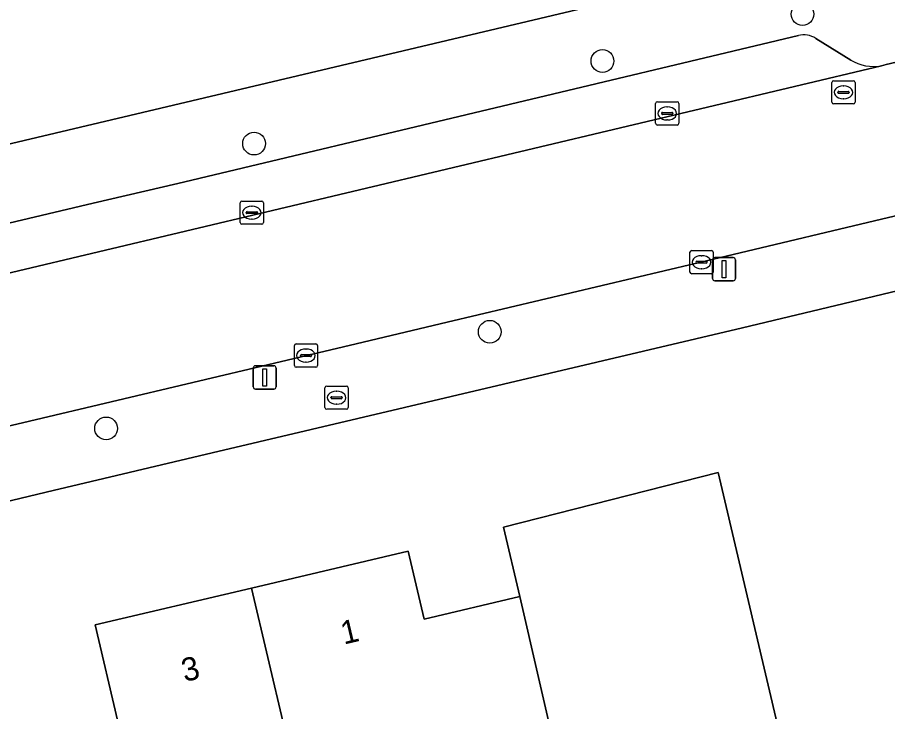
# Model space of a CAD drawing. Extents: x 157648 to 158502, y 379212 to 380938.
# Drawn here: x 158315.1 to 158352.56, y 380677.13 to 380707 of the extents above; entities that cross this region are included whole.
import ezdxf

# ---------------------------------------------------------------- set-up
doc = ezdxf.new("R2010")
doc.units = 0
for name, color, linetype in [('IMGEO_Boom', 7, 'Continuous'), ('IMGEO_Brandkraan', 7, 'Continuous'), ('IMGEO_Erf', 7, 'Continuous'), ('IMGEO_Hek', 7, 'Continuous'), ('IMGEO_Kolk', 7, 'Continuous'), ('IMGEO_Lichtmast', 7, 'Continuous'), ('IMGEO_Pand', 7, 'Continuous'), ('IMGEO_Pand_nummerreeks', 7, 'Continuous'), ('IMGEO_Parkeervlak_open', 7, 'Continuous'), ('IMGEO_Rijbaan_lokaal_open', 7, 'Continuous'), ('IMGEO_Rioolput', 7, 'Continuous'), ('IMGEO_Voetpad_open', 7, 'Continuous')]:
    doc.layers.add(name, color=color, linetype=linetype)

msp = doc.modelspace()

# ---------------------------------------------------------------- linework, layer by layer
at = {"layer": 'IMGEO_Boom'}
for centre in [(158348.899, 380707.141), (158340.285, 380705.126), (158325.285, 380701.573), (158335.432, 380693.475), (158318.915, 380689.317)]:
    msp.add_circle(centre, 0.489, dxfattribs=at)
at = {"layer": 'IMGEO_Brandkraan'}
for p, q in [((158328.339, 380690.212), (158328.339, 380691.064)), ((158328.414, 380691.138), (158329.266, 380691.138)), ((158329.34, 380691.064), (158329.34, 380690.212)), ((158328.598, 380690.632), (158328.598, 380690.644)), ((158328.641, 380690.681), (158329.039, 380690.681)), ((158328.827, 380690.918), (158328.852, 380690.918)), ((158329.082, 380690.644), (158329.082, 380690.632)), ((158329.036, 380690.595), (158328.638, 380690.595)), ((158328.85, 380690.358), (158328.825, 380690.358)), ((158329.266, 380690.138), (158328.414, 380690.138))]:
    msp.add_line(p, q, dxfattribs=at)
for points in [[(158328.339, 380690.212), (158328.339, 380691.064)], [(158328.414, 380691.138), (158329.266, 380691.138)], [(158329.34, 380691.064), (158329.34, 380690.212)], [(158329.266, 380690.138), (158328.414, 380690.138)]]:
    msp.add_lwpolyline(points, dxfattribs=at)
for centre, radius, start, end in [((158328.416, 380691.062), 0.0765, 91.552, 178.448), ((158328.416, 380691.062), 0.0765, 91.552, 178.448), ((158329.264, 380691.062), 0.0765, 1.552, 88.448), ((158329.264, 380691.062), 0.0765, 1.552, 88.448), ((158328.638, 380690.641), 0.0403, 85.8775, 175.7526), ((158329.043, 380690.643), 0.0386, 1.7309, 96.639), ((158328.635, 380690.631), 0.0366, 178.938, 274.7102), ((158329.039, 380690.638), 0.043, 264.8664, 352.4533), ((158328.416, 380690.214), 0.0765, 181.552, 268.448), ((158328.416, 380690.214), 0.0765, 181.552, 268.448), ((158329.264, 380690.214), 0.0765, 271.552, 358.448), ((158329.264, 380690.214), 0.0765, 271.552, 358.448)]:
    msp.add_arc(centre, radius, start, end, dxfattribs=at)
for centre, major_axis, ratio, start_param, end_param in [((158328.826, 380690.638), (-0.387, 0.002), 0.722429, 4.712389, 7.853982), ((158328.851, 380690.638), (-0.39, 0.002), 0.717154, 1.570796, 4.712389)]:
    msp.add_ellipse(centre, major_axis=major_axis, ratio=ratio, start_param=start_param, end_param=end_param, dxfattribs=at)
at = {"layer": 'IMGEO_Erf'}
for points in [[(158304.146, 380699.056), (158350.686, 380710.073)], [(158387.549, 380703.401), (158353.339, 380695.323), (158346.317, 380693.647), (158323.48, 380688.261), (158316.641, 380686.64), (158300.18, 380682.699)], [(158319.402, 380676.761), (158318.439, 380680.864), (158325.182, 380682.448), (158331.926, 380684.032), (158332.613, 380681.11), (158336.729, 380682.077), (158336.026, 380685.071), (158345.272, 380687.413), (158349.054, 380671.311)]]:
    msp.add_lwpolyline(points, dxfattribs=at)
at = {"layer": 'IMGEO_Hek'}
msp.add_lwpolyline([(158316.641, 380686.64), (158323.48, 380688.261)], dxfattribs=at)
at = {"layer": 'IMGEO_Kolk'}
for p, q in [((158342.576, 380702.445), (158342.576, 380703.297)), ((158342.651, 380703.371), (158343.503, 380703.371)), ((158343.064, 380703.151), (158343.089, 380703.151)), ((158343.577, 380703.297), (158343.577, 380702.445)), ((158342.835, 380702.865), (158342.835, 380702.877)), ((158343.273, 380702.828), (158342.875, 380702.828)), ((158342.878, 380702.914), (158343.276, 380702.914)), ((158343.319, 380702.877), (158343.319, 380702.865)), ((158343.503, 380702.371), (158342.651, 380702.371)), ((158343.087, 380702.591), (158343.062, 380702.591)), ((158324.688, 380698.174), (158324.688, 380699.026)), ((158324.763, 380699.1), (158325.615, 380699.1)), ((158325.689, 380699.026), (158325.689, 380698.174)), ((158324.947, 380698.594), (158324.947, 380698.606)), ((158325.385, 380698.557), (158324.987, 380698.557)), ((158324.99, 380698.643), (158325.388, 380698.643)), ((158325.176, 380698.88), (158325.201, 380698.88)), ((158325.431, 380698.606), (158325.431, 380698.594)), ((158325.199, 380698.32), (158325.174, 380698.32)), ((158325.615, 380698.1), (158324.763, 380698.1)), ((158344.054, 380696.043), (158344.054, 380696.895)), ((158344.129, 380696.969), (158344.981, 380696.969)), ((158344.542, 380696.749), (158344.567, 380696.749)), ((158345.055, 380696.895), (158345.055, 380696.043)), ((158344.313, 380696.463), (158344.313, 380696.475)), ((158344.751, 380696.426), (158344.353, 380696.426)), ((158344.356, 380696.512), (158344.754, 380696.512)), ((158344.797, 380696.475), (158344.797, 380696.463)), ((158344.981, 380695.969), (158344.129, 380695.969)), ((158344.565, 380696.189), (158344.54, 380696.189)), ((158327.095, 380692.951), (158327.947, 380692.951)), ((158327.02, 380692.025), (158327.02, 380692.877)), ((158327.508, 380692.731), (158327.533, 380692.731)), ((158328.021, 380692.877), (158328.021, 380692.025)), ((158327.279, 380692.445), (158327.279, 380692.457)), ((158327.717, 380692.408), (158327.319, 380692.408)), ((158327.322, 380692.494), (158327.72, 380692.494)), ((158327.531, 380692.171), (158327.506, 380692.171)), ((158327.763, 380692.457), (158327.763, 380692.445)), ((158327.947, 380691.951), (158327.095, 380691.951))]:
    msp.add_line(p, q, dxfattribs=at)
for points in [[(158342.576, 380702.445), (158342.576, 380703.297)], [(158342.651, 380703.371), (158343.503, 380703.371)], [(158343.577, 380703.297), (158343.577, 380702.445)], [(158343.503, 380702.371), (158342.651, 380702.371)], [(158324.688, 380698.174), (158324.688, 380699.026)], [(158324.763, 380699.1), (158325.615, 380699.1)], [(158325.689, 380699.026), (158325.689, 380698.174)], [(158325.615, 380698.1), (158324.763, 380698.1)], [(158344.054, 380696.043), (158344.054, 380696.895)], [(158344.129, 380696.969), (158344.981, 380696.969)], [(158345.055, 380696.895), (158345.055, 380696.043)], [(158344.981, 380695.969), (158344.129, 380695.969)], [(158327.095, 380692.951), (158327.947, 380692.951)], [(158327.02, 380692.025), (158327.02, 380692.877)], [(158328.021, 380692.877), (158328.021, 380692.025)], [(158327.947, 380691.951), (158327.095, 380691.951)]]:
    msp.add_lwpolyline(points, dxfattribs=at)
for centre, radius, start, end in [((158342.653, 380703.295), 0.0765, 91.552, 178.448), ((158342.653, 380703.295), 0.0765, 91.552, 178.448), ((158343.501, 380703.295), 0.0765, 1.552, 88.448), ((158343.501, 380703.295), 0.0765, 1.552, 88.448), ((158342.875, 380702.874), 0.0403, 85.8775, 175.7526), ((158342.872, 380702.864), 0.0366, 178.938, 274.7102), ((158343.276, 380702.871), 0.043, 264.8664, 352.4533), ((158343.28, 380702.876), 0.0386, 1.7309, 96.639), ((158342.653, 380702.447), 0.0765, 181.552, 268.448), ((158342.653, 380702.447), 0.0765, 181.552, 268.448), ((158343.501, 380702.447), 0.0765, 271.552, 358.448), ((158343.501, 380702.447), 0.0765, 271.552, 358.448), ((158324.765, 380699.024), 0.0765, 91.552, 178.448), ((158324.765, 380699.024), 0.0765, 91.552, 178.448), ((158325.613, 380699.024), 0.0765, 1.552, 88.448), ((158325.613, 380699.024), 0.0765, 1.552, 88.448), ((158324.987, 380698.603), 0.0403, 85.8775, 175.7526), ((158324.984, 380698.593), 0.0366, 178.938, 274.7102), ((158325.388, 380698.6), 0.043, 264.8664, 352.4533), ((158325.392, 380698.605), 0.0386, 1.7309, 96.639), ((158324.765, 380698.176), 0.0765, 181.552, 268.448), ((158324.765, 380698.176), 0.0765, 181.552, 268.448), ((158325.613, 380698.176), 0.0765, 271.552, 358.448), ((158325.613, 380698.176), 0.0765, 271.552, 358.448), ((158344.131, 380696.893), 0.0765, 91.552, 178.448), ((158344.131, 380696.893), 0.0765, 91.552, 178.448), ((158344.979, 380696.893), 0.0765, 1.552, 88.448), ((158344.979, 380696.893), 0.0765, 1.552, 88.448), ((158344.353, 380696.472), 0.0403, 85.8775, 175.7526), ((158344.35, 380696.462), 0.0366, 178.938, 274.7102), ((158344.754, 380696.469), 0.043, 264.8664, 352.4533), ((158344.758, 380696.474), 0.0386, 1.7309, 96.639), ((158344.131, 380696.045), 0.0765, 181.552, 268.448), ((158344.131, 380696.045), 0.0765, 181.552, 268.448), ((158344.979, 380696.045), 0.0765, 271.552, 358.448), ((158344.979, 380696.045), 0.0765, 271.552, 358.448), ((158327.097, 380692.875), 0.0765, 91.552, 178.448), ((158327.097, 380692.875), 0.0765, 91.552, 178.448), ((158327.945, 380692.875), 0.0765, 1.552, 88.448), ((158327.945, 380692.875), 0.0765, 1.552, 88.448), ((158327.319, 380692.454), 0.0403, 85.8775, 175.7526), ((158327.316, 380692.444), 0.0366, 178.938, 274.7102), ((158327.72, 380692.451), 0.043, 264.8664, 352.4533), ((158327.724, 380692.456), 0.0386, 1.7309, 96.639), ((158327.097, 380692.027), 0.0765, 181.552, 268.448), ((158327.097, 380692.027), 0.0765, 181.552, 268.448), ((158327.945, 380692.027), 0.0765, 271.552, 358.448), ((158327.945, 380692.027), 0.0765, 271.552, 358.448)]:
    msp.add_arc(centre, radius, start, end, dxfattribs=at)
for centre, major_axis, ratio, start_param, end_param in [((158343.063, 380702.871), (-0.387, 0.002), 0.722429, 4.712389, 7.853982), ((158343.088, 380702.871), (-0.39, 0.002), 0.717154, 1.570796, 4.712389), ((158325.175, 380698.6), (-0.387, 0.002), 0.722429, 4.712389, 7.853982), ((158325.2, 380698.6), (-0.39, 0.002), 0.717154, 1.570796, 4.712389), ((158344.541, 380696.469), (-0.387, 0.002), 0.722429, 4.712389, 7.853982), ((158344.566, 380696.469), (-0.39, 0.002), 0.717154, 1.570796, 4.712389), ((158327.507, 380692.451), (-0.387, 0.002), 0.722429, 4.712389, 7.853982), ((158327.532, 380692.451), (-0.39, 0.002), 0.717154, 1.570796, 4.712389)]:
    msp.add_ellipse(centre, major_axis=major_axis, ratio=ratio, start_param=start_param, end_param=end_param, dxfattribs=at)
at = {"layer": 'IMGEO_Lichtmast'}
for p, q in [((158345.123, 380696.666), (158345.913, 380696.666)), ((158345.913, 380696.666), (158345.123, 380696.666)), ((158345.023, 380695.766), (158345.023, 380696.566)), ((158345.023, 380696.566), (158345.023, 380695.766)), ((158346.013, 380696.566), (158346.013, 380695.766)), ((158346.013, 380695.766), (158346.013, 380696.566)), ((158345.913, 380695.666), (158345.123, 380695.666)), ((158345.123, 380695.666), (158345.913, 380695.666)), ((158325.248, 380691.111), (158325.248, 380691.911)), ((158325.248, 380691.911), (158325.248, 380691.111)), ((158325.348, 380692.011), (158326.138, 380692.011)), ((158326.138, 380692.011), (158325.348, 380692.011)), ((158326.238, 380691.911), (158326.238, 380691.111)), ((158326.238, 380691.111), (158326.238, 380691.911)), ((158326.138, 380691.011), (158325.348, 380691.011)), ((158325.348, 380691.011), (158326.138, 380691.011))]:
    msp.add_line(p, q, dxfattribs=at)
for points in [[(158345.443, 380696.541), (158345.593, 380696.541), (158345.593, 380695.791), (158345.443, 380695.791), (158345.443, 380696.541)], [(158325.668, 380691.886), (158325.818, 380691.886), (158325.818, 380691.136), (158325.668, 380691.136), (158325.668, 380691.886)]]:
    msp.add_lwpolyline(points, dxfattribs=at)
for centre, start, end in [((158345.123, 380696.566), 90, 180), ((158345.123, 380696.566), 90, 180), ((158345.913, 380696.566), 0, 90), ((158345.913, 380696.566), 360, 90), ((158345.123, 380695.766), 180, 270), ((158345.123, 380695.766), 180, 270), ((158345.913, 380695.766), 270, 0), ((158345.913, 380695.766), 270, 0), ((158325.348, 380691.911), 90, 180), ((158325.348, 380691.911), 90, 180), ((158326.138, 380691.911), 0, 90), ((158326.138, 380691.911), 360, 90), ((158325.348, 380691.111), 180, 270), ((158325.348, 380691.111), 180, 270), ((158326.138, 380691.111), 270, 0), ((158326.138, 380691.111), 270, 0)]:
    msp.add_arc(centre, 0.1, start, end, dxfattribs=at)
at = {"layer": 'IMGEO_Pand'}
for points in [[(158380.833, 380664.877), (158379.822, 380669.073), (158378.724, 380673.628), (158377.014, 380680.909), (158369.162, 380679.065), (158371.954, 380667.177), (158351.17, 380662.296), (158349.129, 380670.99), (158349.451, 380671.066), (158349.376, 380671.387), (158349.054, 380671.311), (158345.272, 380687.413), (158336.026, 380685.071), (158336.729, 380682.077), (158339.988, 380667.96), (158342.596, 380656.853), (158343.739, 380651.985), (158381.763, 380660.915)], [(158336.729, 380682.077), (158332.613, 380681.11), (158331.926, 380684.032), (158325.182, 380682.448), (158327.286, 380673.498), (158331.026, 380674.376), (158331.521, 380672.265), (158333.014, 380672.615), (158334.415, 380666.651), (158339.988, 380667.96)], [(158325.182, 380682.448), (158318.439, 380680.864), (158319.402, 380676.761), (158319.012, 380676.669), (158319.32, 380675.357), (158315.674, 380674.501), (158317.563, 380666.471), (158318.144, 380664.021), (158321.655, 380664.846), (158321.08, 380667.297), (158324.596, 380668.123), (158328.342, 380669.003), (158327.286, 380673.498)]]:
    msp.add_lwpolyline(points, close=True, dxfattribs=at)
at = {"layer": 'IMGEO_Parkeervlak_open'}
for points in [[(158348.721, 380706.223), (158322.01, 380699.862), (158318.356, 380699.002), (158309.986, 380697.027)], [(158350.978, 380705.167), (158349.467, 380706.096)], [(158307.334, 380694.252), (158352.296, 380704.918)]]:
    msp.add_lwpolyline(points, dxfattribs=at)
for centre, radius, start, end in [((158348.95, 380705.312), 0.939, 56.5866, 104.0904), ((158351.975, 380706.832), 1.941, 239.0885, 279.5148)]:
    msp.add_arc(centre, radius, start, end, dxfattribs=at)
at = {"layer": 'IMGEO_Rijbaan_lokaal_open'}
for points in [[(158385.552, 380712.758), (158383.918, 380712.366), (158357.798, 380706.21), (158357.639, 380706.178), (158352.5, 380704.969), (158352.296, 380704.918), (158307.334, 380694.252), (158305.104, 380693.726), (158288.734, 380688.864), (158285.654, 380687.5)], [(158329.679, 380692.954), (158333.596, 380693.885), (158345.611, 380696.728), (158352.604, 380698.395), (158387.512, 380706.587)], [(158299.62, 380685.817), (158309.765, 380688.246), (158315.613, 380689.628), (158329.679, 380692.954)]]:
    msp.add_lwpolyline(points, dxfattribs=at)
at = {"layer": 'IMGEO_Rioolput'}
for p, q in [((158350.161, 380703.352), (158350.161, 380704.204)), ((158350.236, 380704.278), (158351.088, 380704.278)), ((158351.162, 380704.204), (158351.162, 380703.352)), ((158350.42, 380703.772), (158350.42, 380703.784)), ((158350.463, 380703.821), (158350.861, 380703.821)), ((158350.649, 380704.058), (158350.674, 380704.058)), ((158350.904, 380703.784), (158350.904, 380703.772)), ((158350.858, 380703.735), (158350.46, 380703.735)), ((158350.672, 380703.498), (158350.647, 380703.498)), ((158351.088, 380703.278), (158350.236, 380703.278))]:
    msp.add_line(p, q, dxfattribs=at)
for points in [[(158350.161, 380703.352), (158350.161, 380704.204)], [(158350.236, 380704.278), (158351.088, 380704.278)], [(158351.162, 380704.204), (158351.162, 380703.352)], [(158351.088, 380703.278), (158350.236, 380703.278)]]:
    msp.add_lwpolyline(points, dxfattribs=at)
for centre, radius, start, end in [((158350.238, 380704.202), 0.0765, 91.552, 178.448), ((158350.238, 380704.202), 0.0765, 91.552, 178.448), ((158351.086, 380704.202), 0.0765, 1.552, 88.448), ((158351.086, 380704.202), 0.0765, 1.552, 88.448), ((158350.46, 380703.781), 0.0403, 85.8775, 175.7526), ((158350.457, 380703.771), 0.0366, 178.938, 274.7102), ((158350.861, 380703.778), 0.043, 264.8664, 352.4533), ((158350.865, 380703.783), 0.0386, 1.7309, 96.639), ((158350.238, 380703.354), 0.0765, 181.552, 268.448), ((158350.238, 380703.354), 0.0765, 181.552, 268.448), ((158351.086, 380703.354), 0.0765, 271.552, 358.448), ((158351.086, 380703.354), 0.0765, 271.552, 358.448)]:
    msp.add_arc(centre, radius, start, end, dxfattribs=at)
for centre, major_axis, ratio, start_param, end_param in [((158350.648, 380703.778), (-0.387, 0.002), 0.722429, 4.712389, 7.853982), ((158350.673, 380703.778), (-0.39, 0.002), 0.717154, 1.570796, 4.712389)]:
    msp.add_ellipse(centre, major_axis=major_axis, ratio=ratio, start_param=start_param, end_param=end_param, dxfattribs=at)
at = {"layer": 'IMGEO_Voetpad_open'}
for points in [[(158352.296, 380704.918), (158352.5, 380704.969), (158357.639, 380706.178), (158355.983, 380711.227), (158350.686, 380710.073), (158304.146, 380699.056)], [(158387.512, 380706.587), (158352.604, 380698.395), (158345.611, 380696.728), (158333.596, 380693.885), (158329.679, 380692.954), (158315.613, 380689.628), (158309.765, 380688.246), (158299.62, 380685.817)], [(158309.986, 380697.027), (158318.356, 380699.002), (158322.01, 380699.862), (158348.721, 380706.223)], [(158349.467, 380706.096), (158350.978, 380705.167)], [(158346.317, 380693.647), (158353.339, 380695.323), (158387.549, 380703.401)], [(158300.18, 380682.699), (158316.641, 380686.64), (158323.48, 380688.261), (158346.317, 380693.647)]]:
    msp.add_lwpolyline(points, dxfattribs=at)
for centre, radius, start, end in [((158348.95, 380705.312), 0.939, 56.5866, 104.0904), ((158351.975, 380706.832), 1.941, 239.0885, 279.5148)]:
    msp.add_arc(centre, radius, start, end, dxfattribs=at)

# ---------------------------------------------------------------- texts
at = {"layer": 'IMGEO_Pand_nummerreeks'}
for s, p in [('1', (158329.147, 380680.01)), ('3', (158322.293, 380678.4))]:
    msp.add_text(s, height=1, rotation=13.2181, dxfattribs=at).set_placement(p)

doc.saveas('drawing.dxf')
